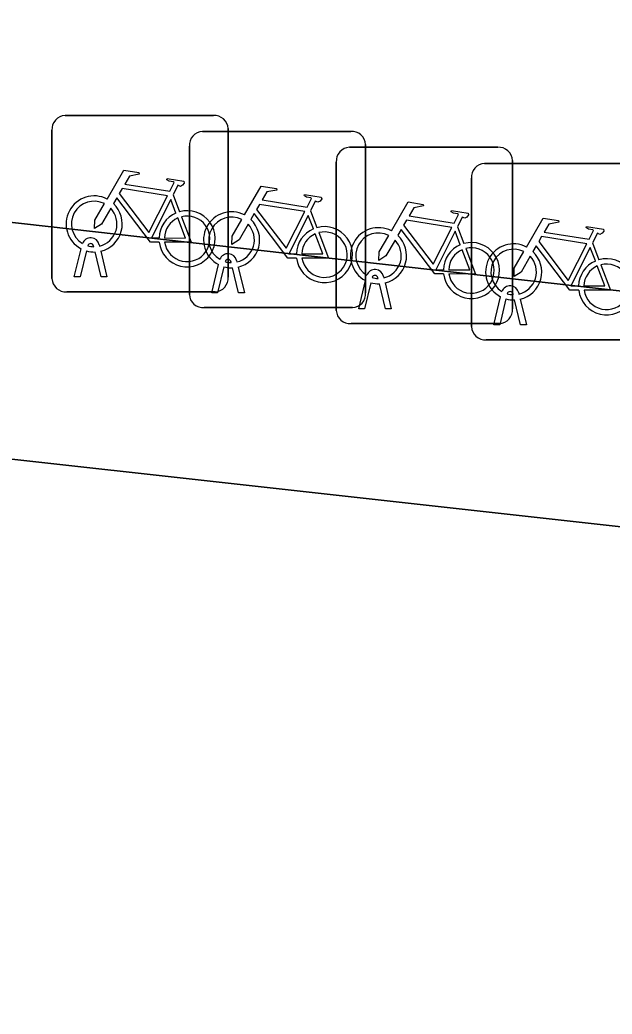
# Model space of a CAD drawing. Extents: x 162026 to 163502, y 387295 to 388169.
# Drawn here: x 162328.11 to 162331.47, y 387541.99 to 387547.63 of the extents above; entities that cross this region are included whole.
import ezdxf

# ---------------------------------------------------------------- set-up
doc = ezdxf.new("R2010")
doc.units = 0
for name, color, linetype in [('IMGEO_Fietsenrek', 7, 'Continuous'), ('IMGEO_Groenvoorziening', 7, 'Continuous'), ('IMGEO_Rijbaan_lokaal_gesloten', 7, 'Continuous'), ('IMGEO_Voetpad_open', 7, 'Continuous')]:
    doc.layers.add(name, color=color, linetype=linetype)

msp = doc.modelspace()

# ---------------------------------------------------------------- linework, layer by layer
at = {"layer": 'IMGEO_Fietsenrek'}
for p, q in [((162328.3689, 387547.0875), (162329.2098, 387547.0875)), ((162329.2098, 387547.0875), (162328.3689, 387547.0875)), ((162328.2945, 387546.1629), (162328.2945, 387547.0038)), ((162328.2945, 387547.0038), (162328.2945, 387546.1629)), ((162329.1479, 387546.9975), (162329.9888, 387546.9975)), ((162329.9888, 387546.9975), (162329.1479, 387546.9975)), ((162329.2935, 387547.0131), (162329.2935, 387546.1722)), ((162329.2935, 387546.1722), (162329.2935, 387547.0131)), ((162329.0735, 387546.0729), (162329.0735, 387546.9138)), ((162329.0735, 387546.9138), (162329.0735, 387546.0729)), ((162329.9809, 387546.9075), (162330.8218, 387546.9075)), ((162330.8218, 387546.9075), (162329.9809, 387546.9075)), ((162330.0725, 387546.9231), (162330.0725, 387546.0822)), ((162330.0725, 387546.0822), (162330.0725, 387546.9231)), ((162329.9065, 387545.9829), (162329.9065, 387546.8238)), ((162329.9065, 387546.8238), (162329.9065, 387545.9829)), ((162330.9055, 387546.8331), (162330.9055, 387545.9922)), ((162330.9055, 387545.9922), (162330.9055, 387546.8331)), ((162330.7469, 387546.8155), (162331.5878, 387546.8155)), ((162331.5878, 387546.8155), (162330.7469, 387546.8155)), ((162330.6725, 387545.8909), (162330.6725, 387546.7318)), ((162330.6725, 387546.7318), (162330.6725, 387545.8909)), ((162328.9812, 387546.6372), (162329.0175, 387546.542)), ((162329.7602, 387546.5472), (162329.7965, 387546.452)), ((162330.5932, 387546.4572), (162330.6295, 387546.362)), ((162328.4215, 387546.1723), (162328.4598, 387546.3323)), ((162328.4902, 387546.3201), (162328.4549, 387546.1723)), ((162328.5319, 387546.3439), (162328.5309, 387546.3482)), ((162328.573, 387546.1723), (162328.5391, 387546.314)), ((162328.5626, 387546.3554), (162328.5644, 387546.3475)), ((162328.5714, 387546.3183), (162328.6064, 387546.1723)), ((162331.3592, 387546.3652), (162331.3955, 387546.27)), ((162329.3109, 387546.2539), (162329.3099, 387546.2582)), ((162329.3416, 387546.2654), (162329.3434, 387546.2575)), ((162329.2005, 387546.0823), (162329.2388, 387546.2423)), ((162329.2692, 387546.2301), (162329.2339, 387546.0823)), ((162329.352, 387546.0823), (162329.3181, 387546.224)), ((162329.3504, 387546.2283), (162329.3854, 387546.0823)), ((162328.4549, 387546.1723), (162328.4215, 387546.1723)), ((162328.6064, 387546.1723), (162328.573, 387546.1723)), ((162330.0335, 387545.9923), (162330.0718, 387546.1523)), ((162330.1439, 387546.1639), (162330.1429, 387546.1682)), ((162330.1746, 387546.1754), (162330.1764, 387546.1675)), ((162329.2191, 387546.0885), (162328.3782, 387546.0885)), ((162328.3782, 387546.0885), (162329.2191, 387546.0885)), ((162330.1022, 387546.1401), (162330.0669, 387545.9923)), ((162330.185, 387545.9923), (162330.1511, 387546.134)), ((162330.1834, 387546.1383), (162330.2184, 387545.9923)), ((162329.2339, 387546.0823), (162329.2005, 387546.0823)), ((162329.3854, 387546.0823), (162329.352, 387546.0823)), ((162330.7995, 387545.9003), (162330.8378, 387546.0603)), ((162330.8682, 387546.0481), (162330.8329, 387545.9003)), ((162330.9099, 387546.0719), (162330.9089, 387546.0762)), ((162330.951, 387545.9003), (162330.9171, 387546.042)), ((162330.9406, 387546.0834), (162330.9424, 387546.0755)), ((162330.9494, 387546.0463), (162330.9844, 387545.9003)), ((162329.9981, 387545.9985), (162329.1572, 387545.9985)), ((162329.1572, 387545.9985), (162329.9981, 387545.9985)), ((162330.0669, 387545.9923), (162330.0335, 387545.9923)), ((162330.2184, 387545.9923), (162330.185, 387545.9923)), ((162330.8311, 387545.9085), (162329.9902, 387545.9085)), ((162329.9902, 387545.9085), (162330.8311, 387545.9085)), ((162330.8329, 387545.9003), (162330.7995, 387545.9003)), ((162330.9844, 387545.9003), (162330.951, 387545.9003)), ((162331.5971, 387545.8165), (162330.7562, 387545.8165)), ((162330.7562, 387545.8165), (162331.5971, 387545.8165))]:
    msp.add_line(p, q, dxfattribs=at)
for points in [[(162328.6071, 387546.6142), (162328.7018, 387546.7777), (162328.788, 387546.7639), (162328.7897, 387546.7552), (162328.7336, 387546.7443), (162328.7074, 387546.699), (162328.9626, 387546.6582)], [(162328.9626, 387546.6582), (162328.9876, 387546.707), (162328.9825, 387546.711), (162328.9593, 387546.7147), (162328.9466, 387546.7222), (162328.9456, 387546.7253), (162328.9478, 387546.7299), (162329.0426, 387546.7148), (162329.0449, 387546.7045), (162329.0355, 387546.6921), (162329.0231, 387546.6857), (162329.0086, 387546.6919), (162328.9812, 387546.6372)], [(162328.9497, 387546.633), (162328.6929, 387546.674), (162328.6762, 387546.6452), (162328.8432, 387546.4249), (162328.9497, 387546.633)], [(162329.3861, 387546.5242), (162329.4808, 387546.6877), (162329.567, 387546.6739), (162329.5687, 387546.6652), (162329.5126, 387546.6543), (162329.4864, 387546.609), (162329.7416, 387546.5682)], [(162328.9028, 387546.3695), (162328.8531, 387546.3696), (162328.6624, 387546.6213), (162328.6434, 387546.5885)], [(162328.9977, 387546.535), (162328.9684, 387546.6118), (162328.859, 387546.3937), (162328.9017, 387546.3936)], [(162329.7416, 387546.5682), (162329.7666, 387546.617), (162329.7615, 387546.621), (162329.7383, 387546.6247), (162329.7256, 387546.6322), (162329.7246, 387546.6353), (162329.7268, 387546.6399), (162329.8216, 387546.6248), (162329.8239, 387546.6145), (162329.8145, 387546.6021), (162329.8021, 387546.5957), (162329.7876, 387546.6019), (162329.7602, 387546.5472)], [(162330.2191, 387546.4342), (162330.3138, 387546.5977), (162330.4, 387546.5839), (162330.4017, 387546.5752), (162330.3456, 387546.5643), (162330.3194, 387546.519), (162330.5746, 387546.4782)], [(162328.6278, 387546.5617), (162328.5762, 387546.4725), (162328.5363, 387546.4465), (162328.5375, 387546.494), (162328.592, 387546.5882)], [(162329.7287, 387546.543), (162329.4719, 387546.584), (162329.4552, 387546.5552), (162329.6222, 387546.3349), (162329.7287, 387546.543)], [(162330.5746, 387546.4782), (162330.5996, 387546.527), (162330.5945, 387546.531), (162330.5713, 387546.5347), (162330.5586, 387546.5422), (162330.5576, 387546.5453), (162330.5598, 387546.5499), (162330.6546, 387546.5348), (162330.6569, 387546.5245), (162330.6475, 387546.5121), (162330.6351, 387546.5057), (162330.6206, 387546.5119), (162330.5932, 387546.4572)], [(162328.9317, 387546.3935), (162329.0516, 387546.3933), (162329.0084, 387546.5069)], [(162329.0282, 387546.5138), (162329.0832, 387546.3692), (162328.9331, 387546.3695)], [(162329.4068, 387546.4717), (162329.3552, 387546.3825), (162329.3153, 387546.3565), (162329.3165, 387546.404), (162329.371, 387546.4982)], [(162329.6818, 387546.2795), (162329.6321, 387546.2796), (162329.4414, 387546.5313), (162329.4224, 387546.4985)], [(162329.7767, 387546.445), (162329.7474, 387546.5218), (162329.638, 387546.3037), (162329.6807, 387546.3036)], [(162330.5617, 387546.453), (162330.3049, 387546.494), (162330.2882, 387546.4652), (162330.4552, 387546.2449), (162330.5617, 387546.453)], [(162330.9851, 387546.3422), (162331.0798, 387546.5057), (162331.166, 387546.4919), (162331.1677, 387546.4832), (162331.1116, 387546.4723), (162331.0854, 387546.427), (162331.3406, 387546.3862)], [(162329.8072, 387546.4238), (162329.8622, 387546.2792), (162329.7121, 387546.2795)], [(162330.5148, 387546.1895), (162330.4651, 387546.1896), (162330.2744, 387546.4413), (162330.2554, 387546.4085)], [(162330.6097, 387546.355), (162330.5804, 387546.4318), (162330.471, 387546.2137), (162330.5137, 387546.2136)], [(162331.3406, 387546.3862), (162331.3656, 387546.435), (162331.3605, 387546.439), (162331.3373, 387546.4427), (162331.3246, 387546.4502), (162331.3236, 387546.4533), (162331.3258, 387546.4579), (162331.4206, 387546.4428), (162331.4229, 387546.4325), (162331.4135, 387546.4201), (162331.4011, 387546.4137), (162331.3866, 387546.4199), (162331.3592, 387546.3652)], [(162329.7107, 387546.3035), (162329.8306, 387546.3033), (162329.7874, 387546.4169)], [(162330.2398, 387546.3817), (162330.1882, 387546.2925), (162330.1483, 387546.2665), (162330.1495, 387546.314), (162330.204, 387546.4082)], [(162331.3277, 387546.361), (162331.0709, 387546.402), (162331.0542, 387546.3732), (162331.2212, 387546.1529), (162331.3277, 387546.361)], [(162330.5437, 387546.2135), (162330.6636, 387546.2133), (162330.6204, 387546.3269)], [(162330.6402, 387546.3338), (162330.6952, 387546.1892), (162330.5451, 387546.1895)], [(162331.0058, 387546.2897), (162330.9542, 387546.2005), (162330.9143, 387546.1745), (162330.9155, 387546.222), (162330.97, 387546.3162)], [(162331.2808, 387546.0975), (162331.2311, 387546.0976), (162331.0404, 387546.3493), (162331.0214, 387546.3165)], [(162331.3757, 387546.263), (162331.3464, 387546.3398), (162331.237, 387546.1217), (162331.2797, 387546.1216)], [(162331.3097, 387546.1215), (162331.4296, 387546.1213), (162331.3864, 387546.2349)], [(162331.4062, 387546.2418), (162331.4612, 387546.0972), (162331.3111, 387546.0975)]]:
    msp.add_lwpolyline(points, dxfattribs=at)
for centre, radius, start, end in [((162328.3722, 387547.0096), 0.0779, 92.4484, 184.2845), ((162328.3722, 387547.0096), 0.0779, 92.4484, 184.2845), ((162329.2156, 387547.0098), 0.0779, 2.4484, 94.2845), ((162329.2156, 387547.0098), 0.0779, 2.4484, 94.2845), ((162329.1512, 387546.9196), 0.0779, 92.4484, 184.2845), ((162329.1512, 387546.9196), 0.0779, 92.4484, 184.2845), ((162329.9946, 387546.9198), 0.0779, 2.4484, 94.2845), ((162329.9946, 387546.9198), 0.0779, 2.4484, 94.2845), ((162329.9842, 387546.8296), 0.0779, 92.4484, 184.2845), ((162329.9842, 387546.8296), 0.0779, 92.4484, 184.2845), ((162330.8276, 387546.8298), 0.0779, 2.4484, 94.2845), ((162330.8276, 387546.8298), 0.0779, 2.4484, 94.2845), ((162330.7502, 387546.7376), 0.0779, 92.4484, 184.2845), ((162330.7502, 387546.7376), 0.0779, 92.4484, 184.2845), ((162328.5341, 387546.4729), 0.159, 62.6766, 242.1369), ((162328.5341, 387546.4729), 0.129, 63.3192, 238.903), ((162328.5341, 387546.4729), 0.129, 283.6043, 43.4302), ((162328.5341, 387546.4729), 0.159, 283.5766, 46.6042), ((162329.0607, 387546.3889), 0.159, 187.0065, 105.7708), ((162329.3131, 387546.3829), 0.159, 62.6766, 242.1369), ((162329.0607, 387546.3889), 0.159, 113.3408, 178.3217), ((162329.0607, 387546.3889), 0.129, 113.923, 177.9556), ((162329.0607, 387546.3889), 0.129, 188.6715, 104.5883), ((162329.3131, 387546.3829), 0.129, 63.3192, 238.903), ((162329.3131, 387546.3829), 0.159, 283.5766, 46.6042), ((162329.3131, 387546.3829), 0.129, 283.6043, 43.4302), ((162329.8397, 387546.2989), 0.159, 113.3408, 178.3217), ((162329.8397, 387546.2989), 0.159, 187.0065, 105.7708), ((162329.8397, 387546.2989), 0.129, 188.6715, 104.5883), ((162330.1461, 387546.2929), 0.159, 62.6766, 242.1369), ((162328.5139, 387546.3443), 0.0499, 12.8025, 158.6934), ((162329.8397, 387546.2989), 0.129, 113.923, 177.9556), ((162330.1461, 387546.2929), 0.129, 63.3192, 238.903), ((162330.1461, 387546.2929), 0.129, 283.6043, 43.4302), ((162330.1461, 387546.2929), 0.159, 283.5766, 46.6042), ((162330.6727, 387546.2089), 0.159, 187.0065, 105.7708), ((162328.5341, 387546.4729), 0.159, 253.9967, 271.7867), ((162328.5139, 387546.3443), 0.0174, 12.8025, 163.4502), ((162328.5341, 387546.4729), 0.129, 253.415, 269.0204), ((162330.6727, 387546.2089), 0.159, 113.3408, 178.3217), ((162330.6727, 387546.2089), 0.129, 113.923, 177.9556), ((162330.6727, 387546.2089), 0.129, 188.6715, 104.5883), ((162330.9121, 387546.2009), 0.159, 62.6766, 242.1369), ((162330.9121, 387546.2009), 0.129, 63.3192, 238.903), ((162330.9121, 387546.2009), 0.159, 283.5766, 46.6042), ((162329.2929, 387546.2543), 0.0499, 12.8025, 158.6934), ((162329.2929, 387546.2543), 0.0174, 12.8025, 163.4502), ((162329.3131, 387546.3829), 0.129, 253.415, 269.0204), ((162330.9121, 387546.2009), 0.129, 283.6043, 43.4302), ((162331.4387, 387546.1169), 0.159, 113.3408, 178.3217), ((162331.4387, 387546.1169), 0.159, 187.0065, 105.7708), ((162329.3131, 387546.3829), 0.159, 253.9967, 271.7867), ((162330.1259, 387546.1643), 0.0499, 12.8025, 158.6934), ((162331.4387, 387546.1169), 0.129, 113.923, 177.9556), ((162331.4387, 387546.1169), 0.129, 188.6715, 104.5883), ((162328.3724, 387546.1662), 0.0779, 182.4484, 274.2845), ((162328.3724, 387546.1662), 0.0779, 182.4484, 274.2845), ((162329.2158, 387546.1664), 0.0779, 272.4484, 4.2845), ((162329.2158, 387546.1664), 0.0779, 272.4484, 4.2845), ((162330.1259, 387546.1643), 0.0174, 12.8025, 163.4502), ((162330.1461, 387546.2929), 0.129, 253.415, 269.0204), ((162330.1461, 387546.2929), 0.159, 253.9967, 271.7867), ((162330.8919, 387546.0723), 0.0499, 12.8025, 158.6934), ((162330.8919, 387546.0723), 0.0174, 12.8025, 163.4502), ((162329.1514, 387546.0762), 0.0779, 182.4484, 274.2845), ((162329.1514, 387546.0762), 0.0779, 182.4484, 274.2845), ((162329.9948, 387546.0764), 0.0779, 272.4484, 4.2845), ((162329.9948, 387546.0764), 0.0779, 272.4484, 4.2845), ((162330.9121, 387546.2009), 0.159, 253.9967, 271.7867), ((162330.9121, 387546.2009), 0.129, 253.415, 269.0204), ((162329.9844, 387545.9862), 0.0779, 182.4484, 274.2845), ((162329.9844, 387545.9862), 0.0779, 182.4484, 274.2845), ((162330.8278, 387545.9864), 0.0779, 272.4484, 4.2845), ((162330.8278, 387545.9864), 0.0779, 272.4484, 4.2845), ((162330.7504, 387545.8942), 0.0779, 182.4484, 274.2845), ((162330.7504, 387545.8942), 0.0779, 182.4484, 274.2845)]:
    msp.add_arc(centre, radius, start, end, dxfattribs=at)
at = {"layer": 'IMGEO_Groenvoorziening'}
msp.add_lwpolyline([(162320.504, 387547.333), (162317.521, 387547.632), (162304.856, 387549.053), (162301.909, 387549.364), (162295.563, 387550.049), (162295.461, 387548.755), (162300.729, 387548.178), (162318.59, 387546.192), (162331.98, 387544.706), (162335.41, 387544.327), (162338.051, 387544.035), (162338.197, 387545.367), (162335.201, 387545.678)], close=True, dxfattribs=at)
at = {"layer": 'IMGEO_Rijbaan_lokaal_gesloten'}
msp.add_lwpolyline([(162335.41, 387544.327), (162331.98, 387544.706), (162318.59, 387546.192), (162300.729, 387548.178), (162295.461, 387548.755), (162288.98, 387549.467), (162278.744, 387550.591)], dxfattribs=at)
at = {"layer": 'IMGEO_Voetpad_open'}
msp.add_lwpolyline([(162304.856, 387549.053), (162317.521, 387547.632), (162317.746, 387549.425), (162320.722, 387549.105), (162320.504, 387547.333), (162335.201, 387545.678), (162335.417, 387547.465), (162338.391, 387547.146), (162338.197, 387545.367), (162338.051, 387544.035), (162343.504, 387543.432), (162343.643, 387544.745), (162348.613, 387544.192), (162348.482, 387542.882), (162356.516, 387541.994)], dxfattribs=at)

doc.saveas('drawing.dxf')
